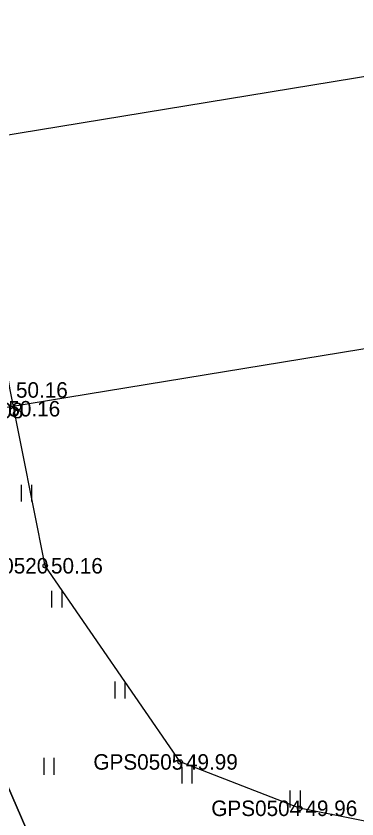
# Model space of a CAD drawing. Extents: x 551623 to 559850, y 6561220 to 6567135.
# Drawn here: x 555366.4 to 555381.8, y 6565464.3 to 6565500.57 of the extents above; entities that cross this region are included whole.
import ezdxf

# ---------------------------------------------------------------- set-up
doc = ezdxf.new("R2010")
doc.units = 0
for name, color, linetype in [('HALJASTUS', 7, 'Continuous'), ('Hoone Kõrval- või tootmishoone', 7, 'Continuous'), ('KORGUS-EH2000', 7, 'Continuous'), ('MOOTKORG-EH2000', 7, 'Continuous'), ('MOOTMPUNKT', 7, 'Continuous'), ('MOOTNR', 7, 'Continuous'), ('MOOTPIIR', 7, 'Continuous'), ('PIIR', 7, 'Continuous')]:
    doc.layers.add(name, color=color, linetype=linetype)

msp = doc.modelspace()

# ---------------------------------------------------------------- linework, layer by layer
at = {"layer": 'HALJASTUS'}
for p, q in [((555366.634, 6565479.397), (555366.634, 6565478.636)), ((555367.09, 6565479.397), (555367.09, 6565478.636)), ((555368.005, 6565474.604), (555368.005, 6565473.843)), ((555368.46, 6565474.604), (555368.46, 6565473.843)), ((555370.858, 6565470.499), (555370.858, 6565469.738)), ((555371.313, 6565470.499), (555371.313, 6565469.738)), ((555367.645, 6565467.053), (555367.645, 6565466.292)), ((555368.1, 6565467.053), (555368.1, 6565466.292)), ((555373.889, 6565466.657), (555373.889, 6565465.895)), ((555374.344, 6565466.657), (555374.344, 6565465.895)), ((555378.771, 6565465.579), (555378.771, 6565464.817)), ((555379.226, 6565465.579), (555379.226, 6565464.817))]:
    msp.add_line(p, q, dxfattribs=at)
at = {"layer": 'Hoone Kõrval- või tootmishoone'}
msp.add_lwpolyline([(555401.598, 6565532.18), (555408.534, 6565489.855), (555358.979, 6565481.734), (555357.015, 6565493.72), (555395.875, 6565500.088), (555392.831, 6565518.666), (555379.205, 6565516.433), (555377.278, 6565528.194)], close=True, dxfattribs=at)
at = {"layer": 'KORGUS-EH2000'}
for centre in [(555367.715, 6565475.734), (555373.811, 6565466.873), (555379.207, 6565464.777)]:
    msp.add_circle(centre, 0.1, dxfattribs=at)
at = {"layer": 'MOOTMPUNKT'}
for centre in [(555367.715, 6565475.734), (555373.811, 6565466.873), (555379.207, 6565464.777)]:
    msp.add_circle(centre, 0.1, dxfattribs=at)
at = {"layer": 'MOOTPIIR'}
msp.add_lwpolyline([(555520.315, 6565430.223), (555499.184, 6565434.772), (555487.57, 6565437.964), (555485.048, 6565439.897), (555472.036, 6565444.779), (555448.858, 6565449.461), (555427.911, 6565453.926), (555417.629, 6565456.43), (555414.597, 6565456.429), (555405.386, 6565459.268), (555396.413, 6565461.372), (555379.207, 6565464.777), (555373.811, 6565466.873), (555367.715, 6565475.734), (555366.132, 6565483.677), (555363.065, 6565501.901), (555361.69, 6565506.056), (555361.463, 6565511.386), (555360.017, 6565532.032)], dxfattribs=at)
at = {"layer": 'PIIR'}
msp.add_lwpolyline([(555353.12, 6565523.87), (555447.97, 6565611.96), (555496.51, 6565604.38), (555470.4, 6565439.4), (555419.74, 6565450.66), (555368.05, 6565461.11), (555358.8, 6565482.45)], close=True, dxfattribs=at)
msp.add_lwpolyline([(555392.88, 6565265.99), (555415.55, 6565372.96), (555429.08, 6565435.83), (555367.06, 6565449.68), (555351.96, 6565468.55), (555343.14, 6565512.46), (555353.12, 6565523.87), (555358.8, 6565482.45), (555368.05, 6565461.11), (555443.35, 6565442.49), (555441.38, 6565433.61), (555425.38, 6565362.45), (555399.62, 6565240.35)], dxfattribs=at)

# ---------------------------------------------------------------- texts
at = {"layer": 'KORGUS-EH2000'}
for s, p in [(' 50.16', (555365.789, 6565482.478)), (' 50.16', (555367.715, 6565475.384)), (' 49.99', (555373.811, 6565466.523)), (' 49.96', (555379.207, 6565464.428))]:
    msp.add_text(s, height=0.7, dxfattribs=at).set_placement(p)
at = {"layer": 'MOOTKORG-EH2000'}
for s, p in [(' 50.16', (555366.132, 6565483.327)), (' 50.08', (555364.12, 6565482.397)), (' 50.16', (555367.715, 6565475.384)), (' 49.99', (555373.811, 6565466.523)), (' 49.96', (555379.207, 6565464.428))]:
    msp.add_text(s, height=0.7, dxfattribs=at).set_placement(p)
at = {"layer": 'MOOTNR'}
for s, p in [('GPS0520 ', (555363.795, 6565475.384)), ('GPS0505 ', (555369.891, 6565466.523)), ('GPS0504 ', (555375.217, 6565464.428))]:
    msp.add_text(s, height=0.7, dxfattribs=at).set_placement(p)

doc.saveas('drawing.dxf')
